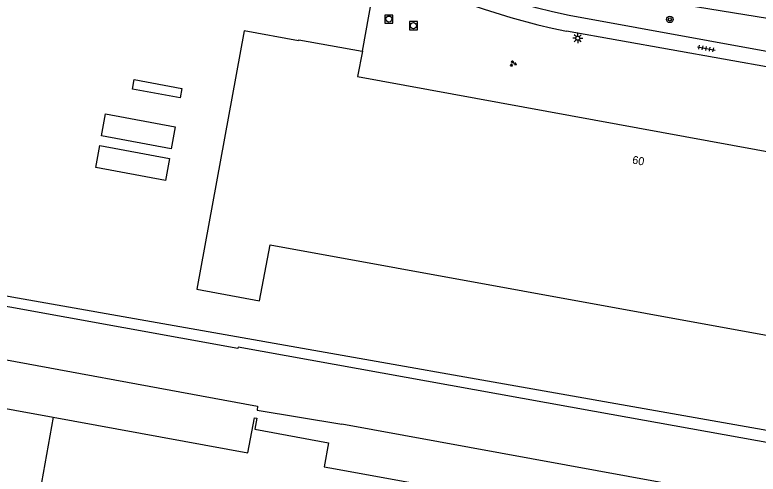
# Model space of a CAD drawing. Extents: x 130998 to 133001, y 398999 to 403002.
# Drawn here: x 131437.4 to 131530.2, y 399660.3 to 399717.6 of the extents above; entities that cross this region are included whole.
import ezdxf

# ---------------------------------------------------------------- set-up
doc = ezdxf.new("R2010")
doc.units = 0
for name, color, linetype in [('gg-afsc-hekwerk', 7, 'Continuous'), ('gg-anno-huisnummerreeks BGT', 7, 'Continuous'), ('gg-bbg-bijgebouw', 7, 'Continuous'), ('gg-bbg-gedigitaliseerde bijgebouw', 7, 'Continuous'), ('gg-bbg-hoofdgebouw', 7, 'Continuous'), ('gg-bbg-luifel en loopbrug', 7, 'Continuous'), ('gg-knt-verharding', 7, 'Continuous'), ('gt-symb-boom', 7, 'Continuous'), ('gt-symb-groenvak', 7, 'Continuous'), ('gt-symb-lichtmast', 7, 'Continuous'), ('gt-symb-rioolschacht', 7, 'Continuous'), ('gt-symb-tegel verharding', 7, 'Continuous'), ('gx-grn-maaiveld', 7, 'Continuous')]:
    doc.layers.add(name, color=color, linetype=linetype)

# ---------------------------------------------------------------- blocks, each defined once
blk = doc.blocks.new('gt0-GRVAK')
at = {"layer": 'gt-symb-groenvak'}
for p, q in [((-0.11, 0.189), (-0.228, 0.24)), ((-0.182, 0.153), (0.088, 0.153)), ((-0.091, 0.211), (-0.156, 0.322)), ((-0.047, 0.214), (-0.047, 0.393)), ((-0.004, 0.211), (0.061, 0.322)), ((0.015, 0.189), (0.133, 0.24)), ((0.262, -0.052), (0.197, 0.059)), ((0.305, -0.049), (0.305, 0.13)), ((0.349, -0.052), (0.414, 0.059)), ((-0.245, -0.228), (-0.363, -0.177)), ((-0.318, -0.264), (-0.047, -0.264)), ((-0.226, -0.206), (-0.291, -0.095)), ((-0.183, -0.203), (-0.183, -0.024)), ((-0.139, -0.206), (-0.074, -0.095)), ((-0.12, -0.228), (-0.002, -0.177)), ((0.243, -0.074), (0.125, -0.023)), ((0.17, -0.11), (0.441, -0.11)), ((0.368, -0.074), (0.486, -0.023))]:
    blk.add_line(p, q, dxfattribs=at)
blk = doc.blocks.new('gt0-TEG1')
at = {"layer": 'gt-symb-tegel verharding'}
for p, q in [((-1.125, 0), (1.125, 0)), ((-0.9, -0.25), (-0.9, 0.25)), ((-0.45, -0.25), (-0.45, 0.25)), ((0, -0.25), (0, 0.25)), ((0.45, -0.25), (0.45, 0.25)), ((0.9, -0.25), (0.9, 0.25))]:
    blk.add_line(p, q, dxfattribs=at)
blk = doc.blocks.new('gt0-LMAST')
at = {"layer": 'gt-symb-lichtmast'}
for p, q in [((-0.182, 0.173), (-0.447, 0.438)), ((-0.005, 0.246), (-0.005, 0.621)), ((0.172, 0.173), (0.437, 0.438)), ((-0.255, -0.004), (-0.63, -0.004)), ((-0.182, -0.181), (-0.447, -0.446)), ((-0.005, -0.254), (-0.005, -0.629)), ((0.437, -0.446), (0.172, -0.181)), ((0.245, -0.004), (0.62, -0.004))]:
    blk.add_line(p, q, dxfattribs=at)
blk.add_circle((-0.005, -0.004), 0.25, dxfattribs=at)
blk = doc.blocks.new('gt0-RS')
at = {"layer": 'gt-symb-rioolschacht'}
blk.add_lwpolyline([(-0.5, -0.5), (0.5, -0.5), (0.5, 0.5), (-0.5, 0.5)], close=True, dxfattribs=at)
blk.add_circle((0, 0), 0.375, dxfattribs=at)
blk = doc.blocks.new('gt0-BOOM')
at = {"layer": 'gt-symb-boom'}
for radius in [0.4, 0.2]:
    blk.add_circle((0, 0), radius, dxfattribs=at)

msp = doc.modelspace()

# ---------------------------------------------------------------- linework, layer by layer
at = {"layer": 'gg-afsc-hekwerk'}
msp.add_line((131482.162, 399720.945), (131480.761, 399713.089), dxfattribs=at)
at = {"layer": 'gg-bbg-bijgebouw'}
msp.add_line((131442.199, 399667.415), (131438.765, 399648.613), dxfattribs=at)
for points in [[(131452.09, 399708.348), (131452.309, 399709.54), (131458.25, 399708.447), (131458.031, 399707.255), (131452.09, 399708.348)], [(131448.215, 399702.543), (131448.722, 399705.273), (131457.42, 399703.654), (131456.913, 399700.924), (131448.215, 399702.543)], [(131442.199, 399667.415), (131466.474, 399662.985), (131467.32, 399667.358), (131467.624, 399667.299), (131467.372, 399665.92), (131476.578, 399664.244), (131476.026, 399661.242), (131477.45, 399660.983)], [(131477.45, 399660.983), (131551.457, 399647.507), (131548.726, 399632.49), (131577.955, 399627.192), (131572.169, 399595.271), (131568.424, 399595.867)]]:
    msp.add_lwpolyline(points, dxfattribs=at)
at = {"layer": 'gg-bbg-gedigitaliseerde bijgebouw'}
msp.add_lwpolyline([(131447.507, 399698.596), (131448.014, 399701.326), (131456.712, 399699.707), (131456.205, 399696.977), (131447.507, 399698.596)], dxfattribs=at)
at = {"layer": 'gg-bbg-hoofdgebouw'}
msp.add_line((131472.85, 399714.5), (131480.761, 399713.089), dxfattribs=at)
for points in [[(131472.85, 399714.5), (131472.829, 399714.381), (131466.054, 399715.637), (131460.107, 399683.399), (131467.955, 399681.948), (131469.266, 399688.95), (131547.68, 399674.668), (131549.081, 399682.323), (131555.64, 399681.05)], [(131480.761, 399713.089), (131480.81, 399713.08), (131480.18, 399709.92), (131547.71, 399697.573)]]:
    msp.add_lwpolyline(points, dxfattribs=at)
at = {"layer": 'gg-bbg-luifel en loopbrug'}
msp.add_lwpolyline([(131438.765, 399648.613), (131413.846, 399653.223), (131417.312, 399671.957), (131442.199, 399667.415)], dxfattribs=at)
at = {"layer": 'gg-knt-verharding'}
for p, q in [((131549.839, 399709.656), (131506.632, 399717.532)), ((131552.33, 399707.337), (131506.3, 399715.59))]:
    msp.add_line(p, q, dxfattribs=at)
for points in [[(131506.632, 399717.532), (131504.552, 399717.986), (131502.49, 399718.519), (131499.208, 399719.448), (131495.958, 399720.484), (131492.762, 399721.626), (131489.608, 399722.878), (131486.186, 399724.367), (131482.815, 399725.969), (131482.748, 399725.878), (131481.755, 399726.435)], [(131482.781, 399723.696), (131482.963, 399723.6), (131486.108, 399722.145), (131489.306, 399720.81), (131492.641, 399719.519), (131496.016, 399718.335), (131499.336, 399717.303), (131502.689, 399716.382), (131504.487, 399715.951), (131506.3, 399715.59)], [(131550.641, 399714.03), (131516.711, 399719.563), (131508.617, 399720.982)]]:
    msp.add_lwpolyline(points, dxfattribs=at)
at = {"layer": 'gx-grn-maaiveld'}
for points in [[(131396.06, 399675.447), (131403.919, 399680.712), (131408.847, 399683.045), (131413.047, 399684.517), (131417.956, 399685.24), (131421.343, 399685.088), (131426.404, 399684.402), (131437.022, 399682.46), (131541.207, 399664.073), (131545.692, 399664.137), (131545.713, 399662.657)], [(131545.713, 399662.657), (131543.944, 399662.389), (131541.834, 399662.345), (131537.985, 399663.064), (131509.776, 399668.132), (131465.288, 399676.169), (131465.224, 399675.985), (131436.766, 399681.153), (131424.604, 399683.325), (131422.743, 399683.581), (131420.911, 399683.69), (131417.829, 399683.697), (131415.969, 399683.476), (131414.078, 399683.119), (131412.344, 399682.693), (131410.348, 399682.039), (131408.68, 399681.371), (131406.818, 399680.461), (131403.393, 399678.555), (131402.067, 399677.698), (131398.358, 399675.197), (131397.392, 399674.455)], [(131327.752, 399573.828), (131334.289, 399608.759), (131337.503, 399614.756), (131341.536, 399616.622), (131347.016, 399615.632), (131349.309, 399627.784), (131350.124, 399627.631), (131350.695, 399629.879), (131352.446, 399632.545), (131359.943, 399638.296), (131387.882, 399660.483), (131403.288, 399672.35), (131407.483, 399674.216), (131413.743, 399675.083), (131429.327, 399675.883), (131467.707, 399668.789), (131467.641, 399668.29), (131478.211, 399666.539)], [(131529.905, 399657.105), (131478.211, 399666.539)]]:
    msp.add_lwpolyline(points, dxfattribs=at)

# ---------------------------------------------------------------- block references
at = {"layer": 'gt-symb-boom'}
msp.add_blockref('gt0-BOOM', (131519.182, 399717.056), dxfattribs=at)
at = {"layer": 'gt-symb-groenvak'}
msp.add_blockref('gt0-GRVAK', (131499.599, 399711.533), dxfattribs=at)
at = {"layer": 'gt-symb-lichtmast'}
msp.add_blockref('gt0-LMAST', (131507.691, 399714.713), dxfattribs=at)
at = {"layer": 'gt-symb-rioolschacht'}
for p in [(131484.101, 399717.098), (131487.166, 399716.276)]:
    msp.add_blockref('gt0-RS', p, dxfattribs=at)
at = {"layer": 'gt-symb-tegel verharding', "rotation": -10.197205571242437}
msp.add_blockref('gt0-TEG1', (131523.726, 399713.418), dxfattribs=at)

# ---------------------------------------------------------------- texts
at = {"layer": 'gg-anno-huisnummerreeks BGT'}
msp.add_text('60', height=1, rotation=349.6, dxfattribs=at).set_placement((131514.43, 399699.083))

doc.saveas('drawing.dxf')
